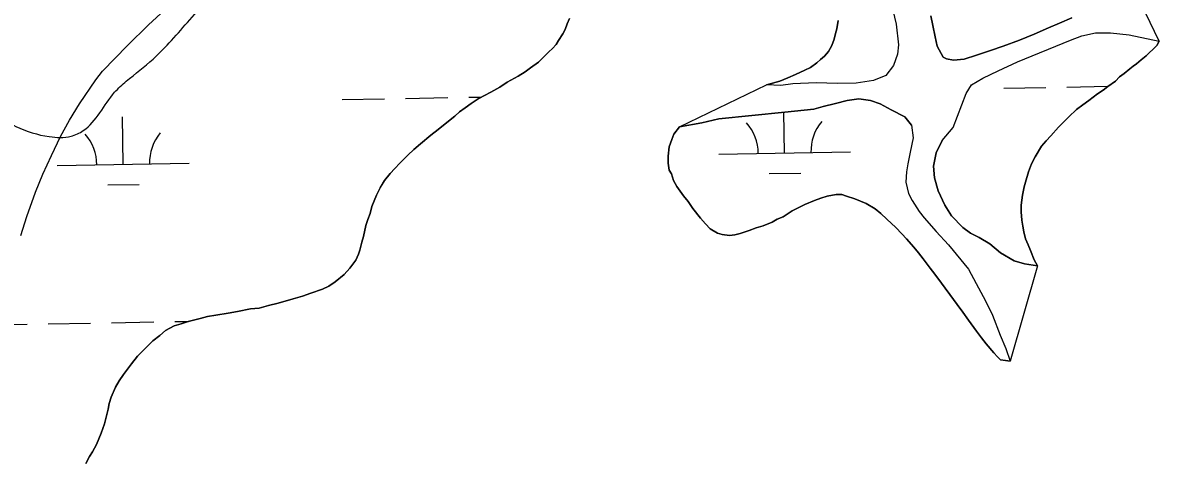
# Model space of a CAD drawing. Extents: x 3887375 to 3925618, y 296674 to 322633.
# Drawn here: x 3909091 to 3909953, y 306913 to 307246 of the extents above; entities that cross this region are included whole.
import ezdxf

# ---------------------------------------------------------------- set-up
doc = ezdxf.new("R2010")
doc.units = 0
for name, color, linetype in [('V-RIVR-EDGE', 7, 'Continuous'), ('V-TOPO-SHOR', 7, 'Continuous'), ('V-WETL-SWMP', 7, 'Continuous')]:
    doc.layers.add(name, color=color, linetype=linetype)

msp = doc.modelspace()

# ---------------------------------------------------------------- linework, layer by layer
at = {"layer": 'V-RIVR-EDGE'}
msp.add_spline([(3909034.98, 307514.87), (3909034.47, 307496.22), (3909020.96, 307466.7), (3909005.96, 307451.39), (3908977.89, 307432.27), (3908965.95, 307416.95), (3908942.47, 307388.22), (3908921.29, 307360.64), (3908914.35, 307348.37), (3908909.72, 307335.72), (3908909.69, 307325.35), (3908913.47, 307300.4), (3908916.13, 307290.41), (3908916.87, 307280.81), (3908918.01, 307273.52), (3908921.06, 307267.37), (3908924.13, 307264.68), (3908939.48, 307263.87), (3908953.66, 307256.16), (3908970.52, 307246.91), (3908984.7, 307236.51), (3909011.14, 307218.02), (3909057.11, 307184.51), (3909085.47, 307166.79), (3909110.78, 307159.05), (3909127.28, 307159.39), (3909136.51, 307163.59), (3909160.37, 307192.7), (3909169.22, 307201.13), (3909189.61, 307217.96), (3909203.46, 307232.13), (3909231.17, 307263.53)], degree=3, dxfattribs=at)
at = {"layer": 'V-TOPO-SHOR'}
for p, q in [((3909952.94, 307231.52), (3909942.54, 307253.16)), ((3909588.88, 307166.37), (3909654.85, 307198.28)), ((3909860.53, 307060.87), (3909839.86, 306988.63))]:
    msp.add_line(p, q, dxfattribs=at)
for points in [[(3909757.41, 307353.45), (3909756.72, 307348.47), (3909755.69, 307339.58), (3909754.48, 307330.87), (3909753.44, 307324.46), (3909745.91, 307299.37), (3909745.04, 307292.44), (3909746.69, 307281.96), (3909748.14, 307275.21), (3909749.79, 307263.31), (3909750.89, 307254.96), (3909753.42, 307244.48), (3909755.09, 307228.68), (3909754.41, 307221.74), (3909751.42, 307213.02), (3909745.59, 307205.35), (3909736.19, 307201.58), (3909722.86, 307199.75), (3909708.82, 307199.51), (3909692.65, 307199.98), (3909674.88, 307199.02), (3909665.82, 307197.91), (3909654.85, 307198.28)], [(3909089.1, 307083.83), (3909093.84, 307098.43), (3909100.33, 307116.76), (3909105.79, 307130.47), (3909112.48, 307144.72), (3909119.17, 307159.14), (3909126.05, 307171.61), (3909133.64, 307183.9), (3909146.01, 307202.26), (3909151.13, 307208.86), (3909170.07, 307228.31), (3909186, 307243.84), (3909198.57, 307255.27), (3909210.44, 307265.62), (3909223.36, 307277.23), (3909232.03, 307285.44), (3909241.06, 307295.43), (3909250.07, 307306.85), (3909258.91, 307317.72), (3909265.81, 307325.75), (3909270.06, 307330.74), (3909278.98, 307338.76), (3909287.49, 307343.59)], [(3909345.44, 307069.73), (3909346.49, 307072.93), (3909347.89, 307078.98), (3909349.29, 307083.26), (3909351.04, 307091.44), (3909352.44, 307096.07), (3909354.2, 307100.69), (3909355.6, 307106.03), (3909359.12, 307114.58), (3909361.93, 307120.27), (3909365.11, 307125.62), (3909369.35, 307130.97), (3909372.89, 307134.9), (3909376.79, 307138.82), (3909382.8, 307144.89), (3909387.41, 307149.17), (3909392.36, 307153.46), (3909400.16, 307160.24), (3909405.83, 307164.53), (3909411.14, 307168.82), (3909418.58, 307174.54), (3909422.12, 307177.75), (3909426.37, 307180.97), (3909430.98, 307184.19), (3909436.3, 307187.77), (3909445.87, 307192.78), (3909452.61, 307196.72), (3909458.28, 307200.3), (3909466.44, 307204.96), (3909471.76, 307208.18), (3909476.01, 307211.39), (3909482.03, 307215.68), (3909485.22, 307218.9), (3909489.82, 307223.54), (3909492.65, 307226.04), (3909495.48, 307228.89), (3909497.25, 307232.1), (3909500.43, 307237.09), (3909502.19, 307240.29), (3909503.59, 307244.57), (3909505.35, 307248.84)], [(3909779.55, 307250.7), (3909781.18, 307243.42), (3909782.81, 307234.9), (3909784.45, 307227.79), (3909789.1, 307219.46), (3909791.59, 307218.05), (3909796.75, 307217.01), (3909804.93, 307217.93), (3909814.16, 307220.81), (3909824.98, 307224.41), (3909834.39, 307227.65), (3909846.81, 307232.32), (3909857.98, 307236.81), (3909868.98, 307241.66), (3909877.32, 307245.24), (3909886.55, 307249.37)], [(3909709.39, 307247.2), (3909708.35, 307240.8), (3909707.3, 307237.24), (3909706.25, 307232.97), (3909704.49, 307228.35), (3909702.02, 307223.72), (3909698.84, 307220.15), (3909696.01, 307217.65), (3909693.17, 307215.15), (3909688.21, 307211.57), (3909683.96, 307209.42), (3909676.86, 307206.19)], [(3909788.33, 307156.01), (3909796.64, 307165.99), (3909806.48, 307191.8), (3909810.36, 307198.4), (3909819.05, 307203.41), (3909830.76, 307208.97), (3909845.31, 307215.78), (3909885.58, 307232.3), (3909894.27, 307235.54), (3909904.57, 307237.89), (3909915.95, 307237.94), (3909929.99, 307236.22), (3909952.94, 307231.52)], [(3909855.15, 307072.58), (3909853.35, 307076.83), (3909851.55, 307081.45), (3909850.11, 307086.77), (3909849.38, 307091.04), (3909848.65, 307095.66), (3909848.27, 307102.05), (3909848.25, 307107.03), (3909849.28, 307114.5), (3909850.32, 307120.9), (3909851.37, 307124.46), (3909853.83, 307132.29), (3909855.94, 307138.34), (3909858.76, 307143.68), (3909863.7, 307151.88), (3909867.24, 307155.8), (3909870.78, 307159.73), (3909876.44, 307166.15), (3909880.33, 307170.08), (3909884.22, 307174), (3909890.24, 307179.72), (3909894.85, 307183.29), (3909899.45, 307186.51), (3909906.19, 307191.51), (3909910.44, 307194.38), (3909913.98, 307197.23), (3909919.65, 307201.17), (3909922.84, 307204.38), (3909926.38, 307206.88), (3909930.64, 307210.45), (3909933.12, 307212.6), (3909935.59, 307214.38), (3909939.14, 307217.24), (3909943.03, 307220.46), (3909945.51, 307222.96), (3909947.99, 307225.1), (3909951.18, 307228.31), (3909952.94, 307231.52)], [(3909676.86, 307206.19), (3909671.18, 307203.68), (3909665.15, 307201.17), (3909654.85, 307198.28)], [(3909765, 307167.64), (3909759.99, 307174.02), (3909749.48, 307179.48), (3909741.29, 307183.89), (3909733.82, 307186.35), (3909724.92, 307187.73), (3909716.22, 307186.45), (3909707.34, 307184.28), (3909697.93, 307181.93), (3909690.83, 307179.95), (3909668.8, 307177.72), (3909618.88, 307172.54), (3909605.92, 307169.46), (3909588.88, 307166.37)], [(3909588.88, 307166.37), (3909584.63, 307161.02), (3909583.23, 307156.75), (3909581.12, 307151.41), (3909580.44, 307144.29), (3909580.46, 307138.96), (3909581.19, 307133.63), (3909582.98, 307130.8), (3909584.43, 307125.83), (3909586.93, 307121.22), (3909591.94, 307114.13), (3909595.51, 307109.88), (3909599.09, 307104.56), (3909604.8, 307097.12), (3909608.73, 307092.87), (3909612.3, 307088.98), (3909617.65, 307085.8), (3909621.21, 307084.75), (3909626.9, 307084.06), (3909630.81, 307084.43), (3909635.07, 307085.52), (3909641.81, 307087.68), (3909647.13, 307089.84), (3909652.46, 307091.28), (3909659.2, 307094.15), (3909663.1, 307096.3), (3909667.71, 307098.1), (3909674.45, 307102.74), (3909679.06, 307104.9), (3909684.03, 307107.41), (3909691.48, 307110.64), (3909696.09, 307112.43), (3909701.06, 307113.87), (3909707.81, 307114.97), (3909712.08, 307114.99), (3909715.64, 307113.94), (3909722.04, 307111.83), (3909726.31, 307110.07), (3909730.59, 307108.31), (3909737.36, 307104.08), (3909741.64, 307100.54), (3909746.28, 307096.29), (3909753.06, 307089.92), (3909757.7, 307085.32), (3909761.27, 307081.43), (3909766.63, 307075.05), (3909770.2, 307070.8), (3909773.77, 307066.2), (3909779.13, 307059.11), (3909782.71, 307054.5), (3909787.71, 307047.77), (3909790.57, 307043.87), (3909794.15, 307039.27), (3909799.51, 307031.47), (3909803.8, 307025.8), (3909808.09, 307019.78), (3909814.17, 307011.27), (3909818.1, 307006.31), (3909821.67, 307001.7), (3909827.39, 306994.97), (3909830.25, 306991.79), (3909832.39, 306989.66), (3909836.3, 306988.97), (3909839.86, 306988.63)], [(3909765, 307167.64), (3909766.1, 307158.04), (3909764.02, 307147.2), (3909762.27, 307138.48), (3909761.05, 307132.43), (3909760.73, 307124.43), (3909762.72, 307115.91), (3909765.41, 307110.41), (3909770.78, 307102.08), (3909774.53, 307097.48), (3909783.64, 307087.03), (3909793.1, 307076.94), (3909808.29, 307058.34), (3909814.02, 307047.52), (3909821.18, 307034.4), (3909826.38, 307023.58), (3909832.31, 307008.32), (3909836.44, 306998.21), (3909839.86, 306988.63)], [(3909788.33, 307156.01), (3909783.74, 307146.74), (3909781.65, 307136.61), (3909782.4, 307127.72), (3909785.29, 307117.96), (3909790.13, 307106.96), (3909795.32, 307098.98), (3909803.89, 307089.96), (3909809.77, 307085.72), (3909816.36, 307082.37), (3909824.38, 307077.6), (3909832.58, 307070.88), (3909842.74, 307064.71), (3909850.74, 307062.43), (3909860.53, 307060.87)], [(3909138.52, 306910.69), (3909141.34, 306916.03), (3909143.46, 306919.6), (3909146.64, 306925.3), (3909148.4, 306929.57), (3909150.15, 306933.84), (3909152.61, 306940.96), (3909154.02, 306945.94), (3909155.41, 306951.99), (3909156.1, 306956.26), (3909157.86, 306961.24), (3909161.03, 306968.72), (3909163.85, 306973.71), (3909167.03, 306978.34), (3909173.04, 306986.54), (3909177.64, 306992.25), (3909182.59, 306997.25), (3909189.32, 307004.03), (3909194.63, 307007.96), (3909198.88, 307011.89), (3909205.62, 307015.47), (3909210.95, 307016.92), (3909216.27, 307018.72), (3909225.15, 307020.89), (3909230.83, 307022.33), (3909237.22, 307023.42), (3909246.46, 307024.89), (3909253.56, 307026.34), (3909263.5, 307028.16), (3909269.9, 307028.89), (3909277, 307030.7), (3909284.46, 307032.51), (3909295.82, 307035.76), (3909302.92, 307037.92), (3909309.31, 307040.08), (3909318.18, 307043.31), (3909322.79, 307045.47), (3909327.75, 307048.69), (3909334.48, 307054.4), (3909338.73, 307059.04), (3909343.33, 307065.1), (3909345.44, 307069.73)], [(3909860.53, 307060.87), (3909858.02, 307065.48), (3909855.15, 307072.58)]]:
    msp.add_lwpolyline(points, dxfattribs=at)
at = {"layer": 'V-WETL-SWMP'}
for p, q in [((3909834.91, 307195.88), (3909866.9, 307196.43)), ((3909882.9, 307196.7), (3909913.99, 307197.24)), ((3909333.07, 307187.27), (3909365.07, 307187.82)), ((3909381.06, 307188.09), (3909413.06, 307188.64)), ((3909429.06, 307188.91), (3909438.81, 307189.08)), ((3909166.83, 307137.98), (3909166.21, 307173.97)), ((3909668.66, 307146.59), (3909668.13, 307177.65)), ((3909618.67, 307145.73), (3909718.66, 307147.45)), ((3909116.84, 307137.12), (3909216.82, 307138.83)), ((3909656.93, 307130.96), (3909680.93, 307131.37)), ((3909155.1, 307122.34), (3909179.09, 307122.75)), ((3909068.14, 307016.19), (3909094.06, 307016.64)), ((3909110.05, 307016.91), (3909142.05, 307017.46)), ((3909158.05, 307017.74), (3909190.04, 307018.29)), ((3909206.04, 307018.56), (3909216.36, 307018.74))]:
    msp.add_line(p, q, dxfattribs=at)
for points in [[(3909089.1, 307083.84), (3909093.84, 307098.43), (3909100.33, 307116.76), (3909105.79, 307130.47), (3909112.48, 307144.72), (3909119.17, 307159.14), (3909126.05, 307171.61), (3909133.64, 307183.9), (3909146.01, 307202.26), (3909151.13, 307208.86), (3909170.07, 307228.31), (3909186, 307243.84), (3909198.57, 307255.27)], [(3909505.35, 307248.84), (3909503.59, 307244.57), (3909502.19, 307240.29), (3909500.43, 307237.09), (3909497.25, 307232.1), (3909495.48, 307228.89), (3909492.65, 307226.04), (3909489.82, 307223.54), (3909485.22, 307218.9), (3909482.03, 307215.68), (3909476.01, 307211.39), (3909471.76, 307208.18), (3909466.44, 307204.95), (3909458.28, 307200.3), (3909452.61, 307196.72), (3909445.87, 307192.78), (3909436.3, 307187.77), (3909430.98, 307184.19), (3909426.37, 307180.97), (3909422.12, 307177.75), (3909418.58, 307174.54), (3909411.14, 307168.82), (3909405.83, 307164.53), (3909400.16, 307160.24), (3909392.36, 307153.46), (3909387.41, 307149.17), (3909382.8, 307144.89), (3909376.79, 307138.82), (3909372.89, 307134.89), (3909369.35, 307130.97), (3909365.11, 307125.62), (3909361.93, 307120.28), (3909359.12, 307114.58), (3909355.6, 307106.03), (3909354.2, 307100.69), (3909352.44, 307096.06), (3909351.04, 307091.44), (3909349.29, 307083.26), (3909347.89, 307078.98), (3909346.49, 307072.93), (3909345.44, 307069.73), (3909343.33, 307065.1), (3909338.73, 307059.04), (3909334.48, 307054.4)], [(3909750.89, 307254.96), (3909753.42, 307244.49), (3909755.09, 307228.68), (3909754.41, 307221.74), (3909751.42, 307213.02), (3909745.59, 307205.35), (3909736.19, 307201.58), (3909722.86, 307199.75), (3909708.82, 307199.51), (3909692.65, 307199.98), (3909674.88, 307199.02), (3909665.82, 307197.91), (3909654.85, 307198.28), (3909665.15, 307201.17), (3909671.18, 307203.68), (3909676.86, 307206.19), (3909683.96, 307209.42), (3909688.21, 307211.57), (3909693.17, 307215.15)], [(3909886.55, 307249.37), (3909877.32, 307245.25), (3909868.98, 307241.66), (3909857.98, 307236.81), (3909846.81, 307232.32), (3909834.39, 307227.65), (3909824.98, 307224.41), (3909814.15, 307220.81), (3909804.92, 307217.93), (3909796.75, 307217.01), (3909791.59, 307218.05), (3909789.1, 307219.46), (3909784.44, 307227.79), (3909782.81, 307234.9), (3909781.18, 307243.42), (3909779.55, 307250.7)], [(3909693.17, 307215.15), (3909696.01, 307217.65), (3909698.84, 307220.15), (3909702.02, 307223.71), (3909704.49, 307228.35), (3909706.25, 307232.97), (3909707.3, 307237.24), (3909708.35, 307240.8), (3909709.39, 307247.2)], [(3909334.48, 307054.4), (3909327.75, 307048.69), (3909322.79, 307045.47), (3909318.18, 307043.31), (3909309.31, 307040.08), (3909302.92, 307037.92), (3909295.82, 307035.76), (3909284.46, 307032.51), (3909277, 307030.7), (3909269.9, 307028.89), (3909263.5, 307028.16), (3909253.56, 307026.34), (3909246.46, 307024.89), (3909237.22, 307023.42), (3909230.83, 307022.33), (3909225.15, 307020.89), (3909216.27, 307018.72), (3909210.95, 307016.92), (3909205.62, 307015.47), (3909198.88, 307011.89), (3909194.63, 307007.96), (3909189.32, 307004.03), (3909182.59, 306997.25), (3909177.64, 306992.25), (3909173.04, 306986.54), (3909167.03, 306978.34), (3909163.85, 306973.71), (3909161.03, 306968.72), (3909157.86, 306961.24), (3909156.1, 306956.26), (3909155.41, 306951.99), (3909154.02, 306945.94), (3909152.61, 306940.96), (3909150.16, 306933.84), (3909148.4, 306929.57), (3909146.64, 306925.3), (3909143.46, 306919.6), (3909141.34, 306916.03), (3909138.52, 306910.69)]]:
    msp.add_lwpolyline(points, dxfattribs=at)
for points in [[(3909952.94, 307231.52), (3909951.18, 307228.31), (3909947.99, 307225.1), (3909945.51, 307222.96), (3909943.03, 307220.46), (3909939.14, 307217.24), (3909935.59, 307214.38), (3909933.11, 307212.6), (3909930.63, 307210.45), (3909926.38, 307206.88), (3909922.84, 307204.38), (3909919.65, 307201.17), (3909913.98, 307197.23), (3909910.44, 307194.37), (3909906.19, 307191.51), (3909899.46, 307186.51), (3909894.85, 307183.29), (3909890.24, 307179.72), (3909884.22, 307174), (3909880.33, 307170.08), (3909876.44, 307166.15), (3909870.78, 307159.73), (3909867.24, 307155.8), (3909863.7, 307151.88), (3909858.76, 307143.68), (3909855.94, 307138.34), (3909853.83, 307132.29), (3909851.37, 307124.46), (3909850.32, 307120.9), (3909849.28, 307114.5), (3909848.25, 307107.03), (3909848.27, 307102.05), (3909848.65, 307095.66), (3909849.38, 307091.04), (3909850.11, 307086.77), (3909851.55, 307081.45), (3909853.35, 307076.84), (3909855.15, 307072.58), (3909858.02, 307065.48), (3909860.53, 307060.87), (3909850.74, 307062.43), (3909842.74, 307064.71), (3909832.58, 307070.88), (3909824.38, 307077.6), (3909816.36, 307082.37), (3909809.77, 307085.72), (3909803.89, 307089.96), (3909795.32, 307098.98), (3909790.13, 307106.96), (3909785.29, 307117.96), (3909782.4, 307127.72), (3909781.65, 307136.61), (3909783.74, 307146.74), (3909788.33, 307156.01), (3909796.64, 307165.99), (3909806.48, 307191.8), (3909810.37, 307198.4), (3909819.05, 307203.41), (3909830.76, 307208.97), (3909845.3, 307215.78), (3909885.58, 307232.3), (3909894.27, 307235.54), (3909904.57, 307237.89), (3909915.95, 307237.94), (3909929.99, 307236.22)], [(3909839.86, 306988.63), (3909836.3, 306988.97), (3909832.39, 306989.66), (3909830.25, 306991.79), (3909827.39, 306994.97), (3909821.67, 307001.7), (3909818.1, 307006.31), (3909814.17, 307011.27), (3909808.09, 307019.77), (3909803.8, 307025.8), (3909799.51, 307031.47), (3909794.15, 307039.27), (3909790.57, 307043.87), (3909787.71, 307047.77), (3909782.71, 307054.5), (3909779.14, 307059.11), (3909773.77, 307066.19), (3909770.2, 307070.8), (3909766.63, 307075.05), (3909761.27, 307081.43), (3909757.7, 307085.32), (3909753.06, 307089.92), (3909746.28, 307096.29), (3909741.64, 307100.54), (3909737.36, 307104.08), (3909730.59, 307108.31), (3909726.31, 307110.07), (3909722.04, 307111.83), (3909715.64, 307113.94), (3909712.08, 307114.99), (3909707.81, 307114.97), (3909701.06, 307113.88), (3909696.09, 307112.43), (3909691.48, 307110.64), (3909684.03, 307107.41), (3909679.06, 307104.9), (3909674.45, 307102.74), (3909667.71, 307098.1), (3909663.1, 307096.3), (3909659.2, 307094.15), (3909652.46, 307091.28), (3909647.13, 307089.83), (3909641.81, 307087.68), (3909635.07, 307085.52), (3909630.81, 307084.43), (3909626.9, 307084.06), (3909621.21, 307084.75), (3909617.65, 307085.8), (3909612.3, 307088.98), (3909608.73, 307092.87), (3909604.81, 307097.12), (3909599.09, 307104.56), (3909595.51, 307109.88), (3909591.94, 307114.13), (3909586.93, 307121.22), (3909584.42, 307125.83), (3909582.98, 307130.8), (3909581.19, 307133.63), (3909580.46, 307138.96), (3909580.44, 307144.29), (3909581.12, 307151.41), (3909583.23, 307156.75), (3909584.63, 307161.02), (3909588.88, 307166.37), (3909605.92, 307169.46), (3909618.88, 307172.54), (3909668.8, 307177.72), (3909690.83, 307179.95), (3909697.93, 307181.93), (3909707.34, 307184.28), (3909716.22, 307186.45), (3909724.92, 307187.73), (3909733.81, 307186.35), (3909741.29, 307183.89), (3909749.48, 307179.48), (3909759.99, 307174.02), (3909765, 307167.64), (3909766.1, 307158.05), (3909764.02, 307147.2), (3909762.27, 307138.48), (3909761.06, 307132.43), (3909760.73, 307124.43), (3909762.72, 307115.91), (3909765.41, 307110.41), (3909770.78, 307102.08), (3909774.53, 307097.48), (3909783.64, 307087.03), (3909793.1, 307076.94), (3909808.29, 307058.34), (3909814.02, 307047.52), (3909821.18, 307034.4), (3909826.38, 307023.58), (3909832.31, 307008.32), (3909836.44, 306998.21)]]:
    msp.add_lwpolyline(points, close=True, dxfattribs=at)
for centre, start, end in [((3909723.89, 307148.01), 140.21154, 181.75519), ((3909222.06, 307139.4), 140.21154, 181.75519), ((3909613.42, 307146.12), 0.21154, 41.7552), ((3909111.59, 307137.5), 0.21154, 41.7552)]:
    msp.add_arc(centre, 35.25, start, end, dxfattribs=at)

doc.saveas('drawing.dxf')
